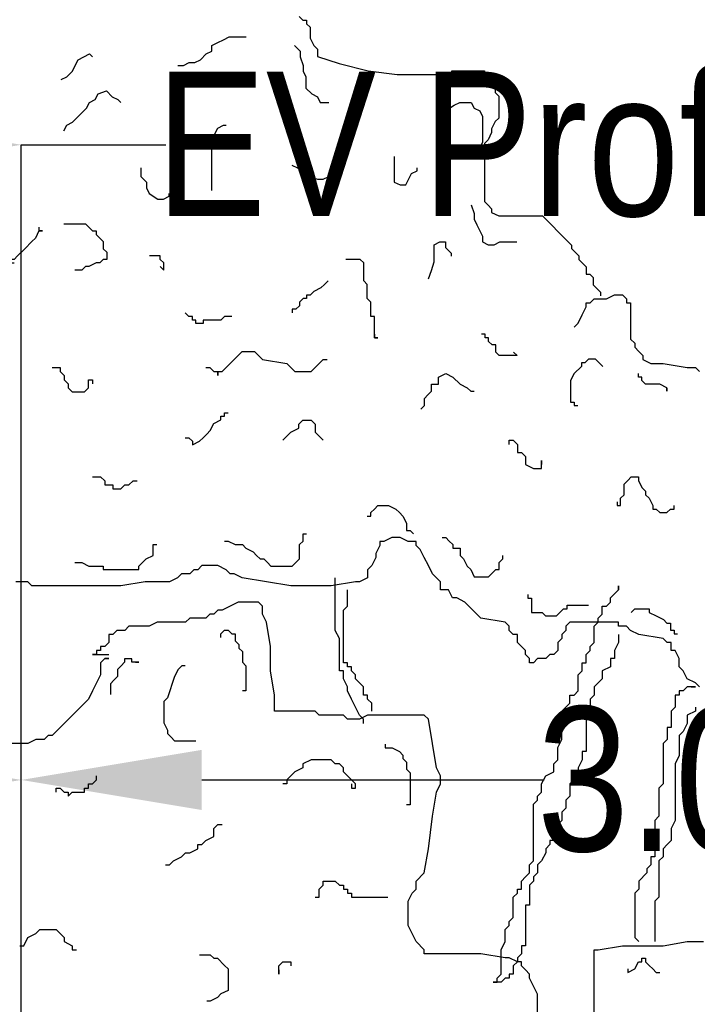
# Model space of a CAD drawing. Extents: x 1616800 to 1632437, y 2248456 to 2251974.
# Tile 334 of 399: x 1619124.84 to 1619126.34, y 2251210.83 to 2251213.01. Entities that reach past the tile are written whole.
import ezdxf

# ---------------------------------------------------------------- set-up
doc = ezdxf.new("R2010")
doc.units = 0
doc.header["$LTSCALE"] = 2
doc.header["$PDMODE"] = 3
doc.header["$PDSIZE"] = 0.2
doc.linetypes.add('CONTINU', pattern=[0])
doc.layers.get('Defpoints').update_dxf_attribs({"linetype": 'CONTINUOUS'})
doc.layers.add('0000-PAP-PROFIL EN TRAVERS DE PRINCIPE', color=7, linetype='CONTINUOUS')
doc.layers.add('00profil', color=7, linetype='CONTINUOUS')
doc.styles.add('Arial', font='ARIALN.TTF')
doc.styles.get("Standard").update_dxf_attribs({"font": 'arial.ttf'})
doc.dimstyles.get("Standard").update_dxf_attribs({"dimtxt": 0.18, "dimasz": 0.18, "dimexe": 0.18, "dimexo": 0.0625, "dimgap": 0.09, "dimtad": 0, "dimtih": 1, "dimtoh": 1, "dimdec": 4, "dimzin": 0, "dimdsep": 46, "dimtxsty": 'Standard', "dimcen": 0.09, "dimadec": 0, "dimazin": 0, "dimtfac": 1, "dimtdec": 4, "dimtofl": 0, "dimtmove": 0, "dimatfit": 3, "dimfxl": 1, "dimtolj": 1, "dimtzin": 0, "dimarcsym": 0})

# ---------------------------------------------------------------- blocks, each defined once
blk = doc.blocks.new('BEAUTIFUL TREE')
at = {"layer": '00profil', "color": 8}
for points in [[(0.3401, 7.8149), (0.3503, 7.8048), (0.3604, 7.8048), (0.3604, 7.7946), (0.3706, 7.7845), (0.3706, 7.754), (0.3808, 7.7337), (0.3909, 7.7236), (0.3909, 7.7032), (0.4518, 7.6829), (0.5331, 7.6626), (0.6143, 7.6525), (0.7666, 7.6525), (0.7666, 7.6626), (0.858, 7.6626), (0.858, 7.6525), (0.8783, 7.6423), (0.8783, 7.622), (0.8885, 7.6119), (0.8885, 7.6017), (0.8986, 7.5916), (0.8986, 7.5307), (0.8885, 7.5205), (0.8783, 7.5002), (0.8783, 7.4901), (0.8682, 7.4698), (0.858, 7.4596), (0.858, 7.2972), (0.8682, 7.2871), (0.8783, 7.2769), (0.8783, 7.2668), (0.8986, 7.2566), (1.0205, 7.2566), (1.0307, 7.2465), (1.0408, 7.2363), (1.051, 7.2262), (1.0611, 7.216), (1.0814, 7.1957), (1.0916, 7.1856), (1.1017, 7.1754), (1.1017, 7.1653), (1.1119, 7.1551), (1.122, 7.145), (1.122, 7.1348), (1.1322, 7.1247), (1.1424, 7.1145), (1.1424, 7.0942), (1.1525, 7.0942), (1.1627, 7.0841), (1.1627, 7.0638), (1.1728, 7.0536), (1.183, 7.0435), (1.183, 7.0333)], [(0.0006, 7.6779), (0.0166, 7.6779), (0.0325, 7.6859), (0.0484, 7.6859), (0.0644, 7.6939), (0.0803, 7.7098), (0.0962, 7.7178), (0.0962, 7.7337), (0.1122, 7.7417), (0.1281, 7.7496), (0.144, 7.7576), (0.1918, 7.7576)], [(0.3273, 7.7337), (0.3432, 7.7178), (0.3432, 7.7018), (0.3512, 7.6779), (0.3512, 7.662), (0.3591, 7.6461), (0.3591, 7.6142), (0.3751, 7.5983), (0.391, 7.5903), (0.399, 7.5744), (0.4229, 7.5744)], [(-0.326, 7.6381), (-0.3101, 7.6461), (-0.2942, 7.662), (-0.2862, 7.6779), (-0.2782, 7.6939), (-0.2623, 7.7018), (-0.2464, 7.7098), (-0.2384, 7.7018)], [(-0.3181, 7.4948), (-0.3101, 7.5107), (-0.2942, 7.5187), (-0.2782, 7.5346), (-0.2543, 7.5585), (-0.2464, 7.5744), (-0.2304, 7.5824), (-0.2225, 7.5983), (-0.1986, 7.6063), (-0.1826, 7.5903), (-0.1667, 7.5824), (-0.1587, 7.5744)], [(0.7495, 7.5505), (0.7734, 7.5664), (0.7894, 7.5744), (0.8212, 7.5744), (0.8292, 7.5585), (0.8451, 7.5505), (0.8531, 7.5346), (0.8531, 7.4629), (0.8451, 7.447), (0.8292, 7.4311)], [(0.0962, 7.3275), (0.0962, 7.4629), (0.1042, 7.4868), (0.1122, 7.5027), (0.1281, 7.5107), (0.1361, 7.5107)], [(0.3193, 7.3992), (0.3352, 7.3912), (0.3512, 7.3753), (0.3671, 7.3673), (0.391, 7.3594), (0.4069, 7.3594), (0.4229, 7.3673), (0.4388, 7.3753), (0.4547, 7.3992), (0.4627, 7.4151), (0.4786, 7.439), (0.4786, 7.447)], [(0.6061, 7.4231), (0.6061, 7.3514), (0.6221, 7.3435), (0.638, 7.3435), (0.6539, 7.3753), (0.6699, 7.3833), (0.6699, 7.3912)], [(-0.103, 7.3912), (-0.103, 7.3673), (-0.087, 7.3514), (-0.087, 7.3355), (-0.0791, 7.3196), (-0.0552, 7.3036), (-0.0392, 7.3036), (-0.0233, 7.3116), (-0.0233, 7.3196)], [(0.8212, 7.2877), (0.8292, 7.2638), (0.8292, 7.2479), (0.8372, 7.232), (0.8531, 7.2001), (0.8531, 7.1842), (0.869, 7.1762), (0.885, 7.1762), (0.9009, 7.1842), (0.9487, 7.1842)], [(-0.3876, 7.2249), (-0.3876, 7.215), (-0.3776, 7.215), (-0.3876, 7.215), (-0.3975, 7.195), (-0.4075, 7.185), (-0.4275, 7.1651), (-0.4474, 7.1451), (-0.4574, 7.1352), (-0.4674, 7.1352), (-0.4674, 7.1252), (-0.4574, 7.1252)], [(-0.3177, 7.2349), (-0.2578, 7.2349), (-0.2479, 7.2249), (-0.2379, 7.215), (-0.2279, 7.215), (-0.2279, 7.205), (-0.208, 7.185), (-0.208, 7.1651), (-0.198, 7.1551), (-0.198, 7.1352), (-0.208, 7.1352), (-0.2179, 7.1252), (-0.2279, 7.1252), (-0.2479, 7.1152), (-0.2578, 7.1152), (-0.2678, 7.1052), (-0.2878, 7.1052)], [(0.7017, 7.0806), (0.7097, 7.1045), (0.7177, 7.1284), (0.7177, 7.1762), (0.7336, 7.1842), (0.7495, 7.1842), (0.7495, 7.1683), (0.7655, 7.1523), (0.7655, 7.1444)], [(-0.0483, 7.1152), (-0.0383, 7.1052), (-0.0383, 7.1252), (-0.0483, 7.1352), (-0.0483, 7.1451), (-0.0782, 7.1451)], [(0.5504, 6.9257), (0.5504, 6.9157), (0.5604, 6.9157), (0.5504, 6.9157), (0.5504, 6.9756), (0.5404, 6.9756), (0.5404, 7.0155), (0.5305, 7.0254), (0.5305, 7.0653), (0.5205, 7.0753), (0.5205, 7.1252), (0.5105, 7.1352), (0.4706, 7.1352)], [(0.4207, 7.0753), (0.4107, 7.0653), (0.4007, 7.0554), (0.3808, 7.0454), (0.3708, 7.0354), (0.3608, 7.0354), (0.3608, 7.0254), (0.3508, 7.0254), (0.3409, 7.0155), (0.3409, 7.0055), (0.3309, 6.9955), (0.3209, 6.9955), (0.3209, 6.9855)], [(1.1087, 6.9458), (1.12, 6.9571), (1.1313, 6.9797), (1.1426, 7.0023), (1.1426, 7.0136), (1.154, 7.0136), (1.1653, 7.025), (1.1992, 7.025), (1.2219, 7.0363), (1.2445, 7.0363), (1.2558, 7.025), (1.2558, 7.0136), (1.2671, 7.0136), (1.2671, 6.9119), (1.2784, 6.9005), (1.2784, 6.8892), (1.2897, 6.8779), (1.3011, 6.8666), (1.3011, 6.8553), (1.3237, 6.844), (1.3576, 6.844), (1.4255, 6.8327), (1.4482, 6.8327), (1.4595, 6.8214)], [(1.4595, 5.9391), (1.4482, 5.9505), (1.4255, 5.9618), (1.4142, 5.9844), (1.4029, 5.9957), (1.4029, 6.0183), (1.3916, 6.0409), (1.3803, 6.0409), (1.3803, 6.0636), (1.369, 6.0636), (1.3576, 6.0749), (1.2897, 6.0862), (1.2671, 6.0975), (1.2558, 6.1088), (1.2332, 6.1088), (1.2332, 6.1201), (1.0974, 6.1201), (1.0861, 6.1088), (1.0861, 6.0975), (1.0748, 6.0862), (1.0748, 6.0749), (1.0634, 6.0636), (1.0634, 6.0409), (1.0521, 6.0296), (1.0408, 6.0296), (1.0295, 6.0183), (1.0069, 6.0183), (0.9956, 6.007), (0.9842, 6.007), (0.9842, 6.0183), (0.9729, 6.0296), (0.9729, 6.0409), (0.9616, 6.0522), (0.9503, 6.0636), (0.9503, 6.0862), (0.939, 6.0862), (0.9277, 6.0975), (0.9277, 6.1088), (0.9163, 6.1201), (0.8485, 6.1314), (0.8371, 6.1427), (0.8145, 6.1654), (0.8032, 6.1767), (0.7806, 6.188), (0.7692, 6.188), (0.7579, 6.2106), (0.7353, 6.2106), (0.7353, 6.2332), (0.724, 6.2445), (0.7127, 6.2558), (0.7014, 6.2785), (0.69, 6.3011), (0.6787, 6.3237), (0.6674, 6.335), (0.6674, 6.3463), (0.6448, 6.3463), (0.6222, 6.3576), (0.5995, 6.3576), (0.5769, 6.3463), (0.5656, 6.3463), (0.5656, 6.335), (0.5543, 6.3124), (0.5543, 6.3011), (0.5429, 6.2785), (0.5316, 6.2671), (0.5316, 6.2445), (0.509, 6.2332), (0.4977, 6.2332), (0.4298, 6.2219), (0.3166, 6.2219), (0.2488, 6.2332), (0.1809, 6.2445), (0.1582, 6.2558), (0.1469, 6.2558), (0.1356, 6.2671), (0.113, 6.2785), (0.0677, 6.2785), (0.0564, 6.2671), (0.0451, 6.2671), (0.0338, 6.2558), (0.0111, 6.2558), (-0.0002, 6.2445), (-0.0228, 6.2332), (-0.0907, 6.2332), (-0.1586, 6.2219), (-0.4075, 6.2219), (-0.4188, 6.2332), (-0.4528, 6.2332)], [(0.1513, 6.9756), (0.1313, 6.9756), (0.1213, 6.9656), (0.0714, 6.9656), (0.0714, 6.9556), (0.0515, 6.9556), (0.0515, 6.9656), (0.0415, 6.9656), (0.0415, 6.9756), (0.0315, 6.9756), (0.0216, 6.9855)], [(0.9396, 6.8758), (0.9496, 6.8659), (0.8997, 6.8659), (0.8897, 6.8758), (0.8897, 6.8958), (0.8797, 6.8958), (0.8697, 6.9058), (0.8697, 6.9157), (0.8598, 6.9157), (0.8598, 6.9257), (0.8498, 6.9257)], [(0.079, 6.8327), (0.0903, 6.8327), (0.1017, 6.8214), (0.113, 6.8214), (0.113, 6.8101), (0.113, 6.8214), (0.1243, 6.8214), (0.1356, 6.8327), (0.1582, 6.8553), (0.1695, 6.8666), (0.1809, 6.8779), (0.2148, 6.8779), (0.2261, 6.8666), (0.2374, 6.8553), (0.3053, 6.844), (0.328, 6.8214), (0.3732, 6.8214), (0.3958, 6.844), (0.4072, 6.8553), (0.4185, 6.8553)], [(-0.351, 6.8327), (-0.3283, 6.8327), (-0.3283, 6.8214), (-0.317, 6.8101), (-0.317, 6.7987), (-0.3057, 6.7874), (-0.3057, 6.7761), (-0.2944, 6.7648), (-0.2604, 6.7648), (-0.2491, 6.7761), (-0.2491, 6.7987), (-0.2378, 6.7987), (-0.2378, 6.7874)], [(1.189, 6.8359), (1.1791, 6.8459), (1.1691, 6.8559), (1.1491, 6.8559), (1.1392, 6.8459), (1.1292, 6.8459), (1.1292, 6.8359), (1.1092, 6.816), (1.0992, 6.796), (1.0992, 6.7362), (1.1092, 6.7362), (1.1092, 6.7262), (1.1192, 6.7262)], [(0.6801, 6.7162), (0.6901, 6.7262), (0.6901, 6.7462), (0.7001, 6.7561), (0.7101, 6.7661), (0.7101, 6.7861), (0.73, 6.7861), (0.73, 6.806), (0.75, 6.816), (0.7699, 6.806), (0.7899, 6.7861), (0.8099, 6.7761), (0.8198, 6.7661), (0.8298, 6.7661)], [(1.3687, 6.7761), (1.3687, 6.7661), (1.3687, 6.7761), (1.3487, 6.7861), (1.3088, 6.7861), (1.2988, 6.796), (1.2988, 6.806), (1.2888, 6.806), (1.2888, 6.816)], [(0.0216, 6.6364), (0.0315, 6.6364), (0.0415, 6.6265), (0.0415, 6.6165), (0.0615, 6.6265), (0.0714, 6.6364), (0.0814, 6.6464), (0.0914, 6.6564), (0.1014, 6.6763), (0.1213, 6.6863), (0.1213, 6.6963), (0.1313, 6.6963), (0.1313, 6.7063), (0.1413, 6.7063)], [(0.294, 6.6291), (0.3053, 6.6404), (0.3166, 6.6517), (0.3393, 6.663), (0.3393, 6.6743), (0.3506, 6.6856), (0.3732, 6.6856), (0.3845, 6.6743), (0.3845, 6.6517), (0.4072, 6.6291)], [(0.9277, 6.6178), (0.9277, 6.6291), (0.939, 6.6291), (0.9503, 6.6178), (0.9503, 6.5952), (0.9616, 6.5952), (0.9729, 6.5838), (0.9729, 6.5612), (0.9956, 6.5499), (1.0182, 6.5499), (1.0182, 6.5725), (1.0182, 6.5612)], [(-0.2378, 6.5273), (-0.2152, 6.5273), (-0.2039, 6.516), (-0.2039, 6.5047), (-0.1812, 6.5047), (-0.1812, 6.4934), (-0.1586, 6.4934), (-0.1473, 6.5047), (-0.136, 6.5047), (-0.1246, 6.516), (-0.1133, 6.516)], [(1.229, 6.4569), (1.229, 6.4469), (1.2389, 6.4469), (1.2389, 6.4669), (1.2489, 6.4768), (1.2489, 6.5068), (1.2589, 6.5167), (1.2689, 6.5267), (1.2888, 6.5267), (1.2888, 6.5167), (1.2988, 6.4968), (1.3088, 6.4868), (1.3088, 6.4768), (1.3188, 6.4669), (1.3287, 6.4469), (1.3287, 6.4369), (1.3387, 6.4369), (1.3487, 6.427), (1.3687, 6.427), (1.3786, 6.4369), (1.3886, 6.4369), (1.3886, 6.4469)], [(0.5305, 6.417), (0.5404, 6.417), (0.5404, 6.427), (0.5504, 6.4369), (0.5604, 6.4469), (0.5903, 6.4469), (0.6103, 6.4369), (0.6203, 6.427), (0.6302, 6.417), (0.6402, 6.397), (0.6402, 6.3771), (0.6502, 6.3771), (0.6602, 6.3671)], [(0.1313, 6.3472), (0.1413, 6.3472), (0.1613, 6.3372), (0.1812, 6.3372), (0.1912, 6.3272), (0.2111, 6.3172), (0.2211, 6.3073), (0.2311, 6.2973), (0.2411, 6.2973), (0.2511, 6.2873), (0.261, 6.2774), (0.3209, 6.2774), (0.3409, 6.2973), (0.3409, 6.3372), (0.3508, 6.3472), (0.3508, 6.3671), (0.3608, 6.3671)], [(-0.2878, 6.2873), (-0.2678, 6.2873), (-0.2479, 6.2774), (-0.208, 6.2774), (-0.208, 6.2674), (-0.1082, 6.2674), (-0.1082, 6.2774), (-0.0882, 6.2973), (-0.0683, 6.3073), (-0.0683, 6.3372), (-0.0583, 6.3372)], [(0.74, 6.3571), (0.75, 6.3571), (0.76, 6.3472), (0.7699, 6.3372), (0.7699, 6.3272), (0.7899, 6.3272), (0.7899, 6.3073), (0.7999, 6.2973), (0.8099, 6.2774), (0.8198, 6.2674), (0.8298, 6.2474), (0.8697, 6.2474), (0.8797, 6.2574), (0.8897, 6.2674), (0.8997, 6.2674), (0.8997, 6.2873), (0.9096, 6.2973), (0.9096, 6.3073)], [(0.5203, 5.8373), (0.5203, 5.8487), (0.509, 5.86), (0.4977, 5.8826), (0.4864, 5.9052), (0.4751, 5.9278), (0.4751, 5.9391), (0.4637, 5.9618), (0.4637, 5.9844), (0.4524, 5.9844), (0.4524, 6.0749), (0.4411, 6.0975), (0.4411, 6.2445)], [(0.5429, 5.8713), (0.5429, 5.8939), (0.5316, 5.9052), (0.5316, 5.9165), (0.5203, 5.9165), (0.5203, 5.9391), (0.509, 5.9505), (0.4977, 5.9618), (0.4977, 5.9731), (0.4864, 5.9844), (0.4864, 5.9957), (0.4751, 5.9957), (0.4751, 6.007), (0.4637, 6.007), (0.4637, 6.154), (0.4751, 6.1654), (0.4751, 6.2106)], [(1.2332, 6.0862), (1.2332, 6.0636), (1.2219, 6.0409), (1.2219, 6.0183), (1.2105, 6.0183), (1.2105, 5.9957), (1.1879, 5.9844), (1.1879, 5.9618), (1.1766, 5.9505), (1.1653, 5.9391), (1.1653, 5.9165), (1.154, 5.9052), (1.154, 5.8713), (1.1426, 5.86), (1.1426, 5.7582), (1.1313, 5.7582), (1.1313, 5.7355), (1.12, 5.7129), (1.12, 5.7016), (1.1087, 5.679), (1.0974, 5.6677), (1.0974, 5.6338), (1.0861, 5.6224), (1.0861, 5.5998), (1.0748, 5.5885), (1.0748, 5.5659), (1.0634, 5.5546), (1.0634, 5.5433), (1.0521, 5.532), (1.0521, 5.5093), (1.0408, 5.5093), (1.0408, 5.498), (1.0295, 5.4867), (1.0295, 5.4754), (1.0182, 5.4528), (1.0069, 5.4415), (1.0069, 5.4189), (0.9956, 5.4075), (0.9956, 5.3962), (0.9842, 5.3849), (0.9842, 5.3284), (0.9729, 5.3284), (0.9729, 5.2153), (0.9616, 5.2153), (0.9616, 5.1926), (0.9503, 5.1813), (0.9503, 5.17), (0.939, 5.1587), (0.939, 5.1361), (0.9277, 5.1361), (0.9277, 5.1248), (0.9163, 5.1248), (0.905, 5.1135), (0.8824, 5.1135), (0.8937, 5.1135), (0.8937, 5.1248), (0.905, 5.1361), (0.905, 5.2039), (0.9163, 5.2266), (0.9163, 5.2605), (0.9277, 5.2718), (0.9277, 5.2831), (0.939, 5.2944), (0.939, 5.351), (0.9503, 5.3623), (0.9503, 5.3736), (0.9616, 5.3736), (0.9616, 5.3962), (0.9729, 5.4075), (0.9842, 5.4189), (0.9842, 5.4415), (0.9956, 5.4528), (0.9956, 5.6111), (1.0069, 5.6224), (1.0069, 5.6338), (1.0182, 5.6451), (1.0182, 5.6677), (1.0295, 5.6903), (1.0521, 5.7016), (1.0521, 5.7242), (1.0634, 5.7355), (1.0634, 5.7695), (1.0748, 5.7921), (1.0748, 5.8713), (1.0861, 5.8826), (1.0974, 5.8939), (1.0974, 5.9165), (1.1087, 5.9165), (1.12, 5.9278), (1.12, 5.9731), (1.1313, 5.9844), (1.1313, 6.007), (1.1426, 6.007), (1.1426, 6.0296), (1.154, 6.0409), (1.154, 6.0522), (1.1653, 6.0636), (1.1653, 6.1088), (1.1766, 6.1201), (1.1766, 6.1314), (1.1879, 6.1427), (1.1879, 6.1654), (1.1992, 6.1654), (1.2105, 6.1767), (1.2105, 6.188), (1.2219, 6.1993), (1.2332, 6.2106), (1.2332, 6.2219), (1.2332, 6.2106)], [(0.9795, 6.1976), (0.9795, 6.1876), (0.9895, 6.1876), (0.9895, 6.1477), (1.0194, 6.1477), (1.0294, 6.1377), (1.0593, 6.1377), (1.0693, 6.1477), (1.0793, 6.1577), (1.0893, 6.1577), (1.0893, 6.1676), (1.1491, 6.1676)], [(-0.2039, 6.0183), (-0.1925, 6.0183), (-0.2039, 6.0183), (-0.2152, 6.007), (-0.2152, 5.9731), (-0.2265, 5.9505), (-0.2378, 5.9278), (-0.2491, 5.9052), (-0.2717, 5.8826), (-0.2831, 5.8713), (-0.3283, 5.826), (-0.3396, 5.8147), (-0.351, 5.8034), (-0.3623, 5.8034), (-0.3736, 5.7921), (-0.3962, 5.7921), (-0.4188, 5.7808), (-0.8941, 5.7808)], [(1.0069, 4.8986), (1.0069, 5.0795), (0.9842, 5.1248), (0.9842, 5.1361), (0.9729, 5.1474), (0.9616, 5.1587), (0.9616, 5.17), (0.9503, 5.17), (0.9277, 5.1813), (0.9163, 5.1813), (0.8485, 5.1926), (0.69, 5.1926), (0.69, 5.2039), (0.6674, 5.2266), (0.6561, 5.2492), (0.6448, 5.2718), (0.6448, 5.3397), (0.6561, 5.3623), (0.6674, 5.3736), (0.6674, 5.3962), (0.69, 5.4189), (0.7014, 5.4867), (0.7127, 5.5772), (0.724, 5.6451), (0.7353, 5.6677), (0.7353, 5.6903), (0.724, 5.7129), (0.7127, 5.7808), (0.7014, 5.8487), (0.69, 5.86), (0.5316, 5.86), (0.509, 5.8487), (0.4751, 5.8487), (0.4637, 5.86), (0.3958, 5.86), (0.3845, 5.8713), (0.2714, 5.8713), (0.2714, 5.9165), (0.2601, 5.9844), (0.2601, 6.0522), (0.2488, 6.1201), (0.2374, 6.1427), (0.2374, 6.1654), (0.2261, 6.1767), (0.1695, 6.1767), (0.1243, 6.154), (0.113, 6.154), (0.1017, 6.1427), (0.0903, 6.1427), (0.079, 6.1314), (0.0338, 6.1314), (0.0224, 6.1201), (-0.0568, 6.1201), (-0.0794, 6.1088), (-0.136, 6.1088), (-0.1473, 6.0975), (-0.1699, 6.0975), (-0.1812, 6.0862), (-0.1925, 6.0862), (-0.1925, 6.0636), (-0.2039, 6.0522), (-0.2152, 6.0522), (-0.2152, 6.0409), (-0.2265, 6.0409), (-0.2265, 6.0296), (-0.2378, 6.0296), (-0.1925, 6.0296)], [(1.2689, 6.1477), (1.2789, 6.1577), (1.3188, 6.1577), (1.3188, 6.1477), (1.3387, 6.1377), (1.3587, 6.1277), (1.3687, 6.1178), (1.3786, 6.1178), (1.3786, 6.0978), (1.3886, 6.0978), (1.3886, 6.0878), (1.3986, 6.0878)], [(0.1213, 6.0779), (0.1213, 6.0878), (0.1313, 6.0978), (0.1413, 6.0978), (0.1513, 6.0878), (0.1613, 6.0878), (0.1613, 6.0679), (0.1712, 6.0579), (0.1712, 6.0479), (0.1812, 6.038), (0.1812, 6.008), (0.1912, 5.9981), (0.1912, 5.9282), (0.1812, 5.9282)], [(-0.1181, 6.008), (-0.1082, 6.008), (-0.1281, 6.008), (-0.1281, 6.018), (-0.1481, 6.018), (-0.1481, 6.008), (-0.1581, 5.9981), (-0.168, 5.9881), (-0.168, 5.9681), (-0.178, 5.9582), (-0.188, 5.9482), (-0.188, 5.9183)], [(0.0216, 5.9981), (0.0116, 5.9981), (0.0016, 5.9881), (-0.0084, 5.9681), (-0.0283, 5.9083), (-0.0383, 5.8983), (-0.0383, 5.8385), (-0.0283, 5.8185), (-0.0283, 5.8085), (-0.0184, 5.7986), (-0.0084, 5.7886), (0.0515, 5.7886)], [(1.4368, 5.9391), (1.4482, 5.9391), (1.4255, 5.9391), (1.4142, 5.9278), (1.4029, 5.9278), (1.4029, 5.9165), (1.3916, 5.9165), (1.3916, 5.8826), (1.3803, 5.8713), (1.3803, 5.826), (1.369, 5.826), (1.369, 5.7921), (1.3576, 5.7808), (1.3576, 5.6677), (1.3463, 5.6564), (1.3463, 5.5772), (1.335, 5.5659), (1.335, 5.4641), (1.3237, 5.4641), (1.3237, 5.4415), (1.3124, 5.4302), (1.3124, 5.4189), (1.2897, 5.3962), (1.2897, 5.3736), (1.2784, 5.3623), (1.2784, 5.2379), (1.2897, 5.2266)], [(1.4482, 5.8826), (1.4482, 5.8713), (1.4255, 5.86), (1.4255, 5.8373), (1.4142, 5.8147), (1.4029, 5.8034), (1.4029, 5.7469), (1.3916, 5.7242), (1.3916, 5.5659), (1.3803, 5.5433), (1.3803, 5.5093), (1.369, 5.498), (1.3576, 5.4867), (1.3576, 5.4641), (1.3463, 5.4528), (1.3463, 5.351), (1.335, 5.3397), (1.335, 5.2266)], [(0.5804, 5.7786), (0.5804, 5.7686), (0.6003, 5.7686), (0.6203, 5.7587), (0.6302, 5.7487), (0.6302, 5.7387), (0.6402, 5.7287), (0.6402, 5.7088), (0.6502, 5.6988), (0.6502, 5.6091), (0.6402, 5.6091)], [(0.4864, 5.6677), (0.4864, 5.6564), (0.4977, 5.6564), (0.4977, 5.6677), (0.4751, 5.6903), (0.4637, 5.7016), (0.4637, 5.7129), (0.4524, 5.7242), (0.4411, 5.7242), (0.4298, 5.7355), (0.3732, 5.7355), (0.3506, 5.7242), (0.3506, 5.7129), (0.328, 5.7016), (0.3166, 5.6903), (0.3053, 5.679), (0.3053, 5.6677), (0.294, 5.6677)], [(-0.3396, 5.6451), (-0.3396, 5.6564), (-0.3283, 5.6564), (-0.317, 5.6451), (-0.3057, 5.6451), (-0.3057, 5.6338), (-0.2944, 5.6451), (-0.2604, 5.6451), (-0.2604, 5.6564), (-0.2491, 5.6564), (-0.2491, 5.6677), (-0.2378, 5.6677), (-0.2265, 5.679), (-0.2265, 5.6903)], [(-0.0341, 5.4415), (-0.0228, 5.4415), (-0.0115, 5.4528), (0.0111, 5.4641), (0.0224, 5.4754), (0.0338, 5.4754), (0.0564, 5.4867), (0.0564, 5.498), (0.0677, 5.498), (0.079, 5.5093), (0.1017, 5.5206), (0.1017, 5.5433), (0.113, 5.5546), (0.1243, 5.5546)], [(1.1653, 4.989), (1.1653, 5.2039), (1.1766, 5.2039), (1.2445, 5.2153), (1.3576, 5.2153), (1.4255, 5.2266), (1.4708, 5.2266)], [(0.3845, 5.351), (0.3958, 5.351), (0.3958, 5.3736), (0.4072, 5.3849), (0.4072, 5.3962), (0.4411, 5.3962), (0.4524, 5.3849), (0.4637, 5.3849), (0.4637, 5.3736), (0.4751, 5.3736), (0.4751, 5.3623), (0.4864, 5.3623), (0.4864, 5.351), (0.5882, 5.351)], [(-0.4415, 5.2153), (-0.4302, 5.2153), (-0.4188, 5.2379), (-0.3962, 5.2492), (-0.3849, 5.2605), (-0.3396, 5.2605), (-0.3283, 5.2492), (-0.317, 5.2379), (-0.317, 5.2266), (-0.2944, 5.2153), (-0.2944, 5.2039), (-0.2831, 5.2039)], [(0.0615, 5.1901), (0.0914, 5.1901), (0.1014, 5.1801), (0.1114, 5.1801), (0.1313, 5.1602), (0.1413, 5.1502), (0.1413, 5.0904), (0.1213, 5.0804), (0.1114, 5.0704), (0.0914, 5.0605), (0.0814, 5.0605)], [(1.2589, 5.1502), (1.2589, 5.1402), (1.2789, 5.1502), (1.2888, 5.1702), (1.2988, 5.1702), (1.2988, 5.1801), (1.3088, 5.1801), (1.3088, 5.1702), (1.3188, 5.1602), (1.3287, 5.1502), (1.3387, 5.1402), (1.3487, 5.1402)], [(0.2827, 5.1474), (0.2827, 5.1361), (0.2827, 5.1587), (0.294, 5.17), (0.3166, 5.17), (0.3166, 5.1587)]]:
    blk.add_lwpolyline(points, dxfattribs=at)
blk = doc.blocks.new('*D189')
at = {"layer": '0000-PAP-PROFIL EN TRAVERS DE PRINCIPE', "color": 0, "lineweight": -2, "ltscale": 0.6, "transparency": 16777216}
for p, q in [((1619124.8428, 2251206.9028), (1619124.8428, 2251212.7311)), ((1619127.8428, 2251211.4899), (1619127.8428, 2251212.7311))]:
    blk.add_line(p, q, dxfattribs=at)
at = {"layer": '0000-PAP-PROFIL EN TRAVERS DE PRINCIPE', "color": 0, "linetype": 'Continuous', "lineweight": -2, "ltscale": 0.6, "transparency": 16777216}
for p, q in [((1619124.8428, 2251212.7311), (1619125.1632, 2251212.7311)), ((1619127.8428, 2251212.7311), (1619127.5224, 2251212.7311))]:
    blk.add_line(p, q, dxfattribs=at)
at = {"layer": 'Defpoints', "color": 0, "ltscale": 0.6, "transparency": 16777216}
for p in [(1619127.8428, 2251212.7311), (1619127.8428, 2251211.4899), (1619124.8428, 2251206.9028)]:
    blk.add_point(p, dxfattribs=at)
at = {"layer": '0000-PAP-PROFIL EN TRAVERS DE PRINCIPE', "color": 0, "ltscale": 0.6, "transparency": 16777216, "insert": (1619126.3428, 2251212.7311), "char_height": 0.32, "attachment_point": 5, "style": 'Arial'}
blk.add_mtext('\\A1;EV Profil Noue', dxfattribs=at)
blk = doc.blocks.new('_None')
blk = doc.blocks.new('*D190')
at = {"layer": '0000-PAP-PROFIL EN TRAVERS DE PRINCIPE', "color": 0, "lineweight": -2, "ltscale": 0.6, "transparency": 16777216}
for p, q in [((1619122.3428, 2251206.9528), (1619122.3428, 2251211.3227)), ((1619124.8428, 2251206.9028), (1619124.8428, 2251211.3227))]:
    blk.add_line(p, q, dxfattribs=at)
at = {"layer": '0000-PAP-PROFIL EN TRAVERS DE PRINCIPE', "color": 0, "linetype": 'Continuous', "lineweight": -2, "ltscale": 0.6, "transparency": 16777216}
for p, q in [((1619122.7428, 2251211.3227), (1619123.2502, 2251211.3227)), ((1619124.4428, 2251211.3227), (1619123.9354, 2251211.3227))]:
    blk.add_line(p, q, dxfattribs=at)
at = {"layer": '0000-PAP-PROFIL EN TRAVERS DE PRINCIPE', "color": 0, "ltscale": 0.6, "transparency": 16777216}
for points in [[(1619122.7428, 2251211.3893), (1619122.7428, 2251211.256), (1619122.3428, 2251211.3227)], [(1619124.4428, 2251211.3893), (1619124.4428, 2251211.256), (1619124.8428, 2251211.3227)]]:
    blk.add_solid(points, dxfattribs=at)
at = {"layer": 'Defpoints', "color": 0, "ltscale": 0.6, "transparency": 16777216}
for p in [(1619124.8428, 2251211.3227), (1619122.3428, 2251206.9528), (1619124.8428, 2251206.9028)]:
    blk.add_point(p, dxfattribs=at)
at = {"layer": '0000-PAP-PROFIL EN TRAVERS DE PRINCIPE', "color": 0, "ltscale": 0.6, "transparency": 16777216, "insert": (1619123.5928, 2251211.3227), "char_height": 0.32, "attachment_point": 5, "style": 'Arial'}
blk.add_mtext('\\A1;2.50', dxfattribs=at)
blk = doc.blocks.new('*D191')
at = {"layer": '0000-PAP-PROFIL EN TRAVERS DE PRINCIPE', "color": 0, "lineweight": -2, "transparency": 16777216}
for p, q in [((1619127.8428, 2251211.3553), (1619127.8428, 2251211.3227)), ((1619124.8428, 2251206.9028), (1619124.8428, 2251211.3227))]:
    blk.add_line(p, q, dxfattribs=at)
at = {"layer": '0000-PAP-PROFIL EN TRAVERS DE PRINCIPE', "color": 0, "linetype": 'Continuous', "lineweight": -2, "transparency": 16777216}
for p, q in [((1619125.2428, 2251211.3227), (1619126.0024, 2251211.3227)), ((1619127.4428, 2251211.3227), (1619126.6832, 2251211.3227))]:
    blk.add_line(p, q, dxfattribs=at)
at = {"layer": '0000-PAP-PROFIL EN TRAVERS DE PRINCIPE', "color": 0, "transparency": 16777216}
for points in [[(1619125.2428, 2251211.3893), (1619125.2428, 2251211.256), (1619124.8428, 2251211.3227)], [(1619127.4428, 2251211.3893), (1619127.4428, 2251211.256), (1619127.8428, 2251211.3227)]]:
    blk.add_solid(points, dxfattribs=at)
at = {"layer": 'Defpoints', "color": 0, "transparency": 16777216}
for p in [(1619127.8428, 2251211.3553), (1619127.8428, 2251211.3227), (1619124.8428, 2251206.9028)]:
    blk.add_point(p, dxfattribs=at)
at = {"layer": '0000-PAP-PROFIL EN TRAVERS DE PRINCIPE', "color": 0, "transparency": 16777216, "insert": (1619126.3428, 2251211.3227), "char_height": 0.32, "attachment_point": 5, "style": 'Arial'}
blk.add_mtext('\\A1;3.00', dxfattribs=at)
blk = doc.blocks.new('*D192')
at = {"layer": '0000-PAP-PROFIL EN TRAVERS DE PRINCIPE', "color": 0, "linetype": 'Continuous', "lineweight": -2, "ltscale": 0.6, "transparency": 16777216}
for p, q in [((1619121.9296, 2251212.7311), (1619122.3428, 2251212.7311)), ((1619122.7428, 2251212.7311), (1619124.4428, 2251212.7311))]:
    blk.add_line(p, q, dxfattribs=at)
at = {"layer": '0000-PAP-PROFIL EN TRAVERS DE PRINCIPE', "color": 0, "lineweight": -2, "ltscale": 0.6, "transparency": 16777216}
for p, q in [((1619122.3428, 2251206.9528), (1619122.3428, 2251212.7311)), ((1619124.8428, 2251211.3227), (1619124.8428, 2251212.7311))]:
    blk.add_line(p, q, dxfattribs=at)
at = {"layer": '0000-PAP-PROFIL EN TRAVERS DE PRINCIPE', "color": 0, "ltscale": 0.6, "transparency": 16777216}
for points in [[(1619122.7428, 2251212.7977), (1619122.7428, 2251212.6644), (1619122.3428, 2251212.7311)], [(1619124.4428, 2251212.7977), (1619124.4428, 2251212.6644), (1619124.8428, 2251212.7311)]]:
    blk.add_solid(points, dxfattribs=at)
at = {"layer": 'Defpoints', "color": 0, "ltscale": 0.6, "transparency": 16777216}
for p in [(1619124.8428, 2251212.7311), (1619124.8428, 2251211.3227), (1619122.3428, 2251206.9528)]:
    blk.add_point(p, dxfattribs=at)
at = {"layer": '0000-PAP-PROFIL EN TRAVERS DE PRINCIPE', "color": 0, "ltscale": 0.6, "transparency": 16777216, "insert": (1619120.2599, 2251212.7311), "char_height": 0.32, "attachment_point": 5, "style": 'Arial'}
blk.add_mtext('\\A1;Cheminement piéton', dxfattribs=at)
blk = doc.blocks.new('*D193')
at = {"layer": '0000-PAP-PROFIL EN TRAVERS DE PRINCIPE', "color": 0, "linetype": 'CONTINU', "lineweight": -2, "ltscale": 0.03, "transparency": 16777216}
for p, q in [((1619122.3428, 2251211.3227), (1619122.3428, 2251214.1604)), ((1619138.8476, 2251211.3509), (1619138.8476, 2251214.1604))]:
    blk.add_line(p, q, dxfattribs=at)
at = {"layer": '0000-PAP-PROFIL EN TRAVERS DE PRINCIPE', "color": 0, "linetype": 'Continuous', "lineweight": -2, "ltscale": 0.03, "transparency": 16777216}
for p, q in [((1619122.7428, 2251214.1604), (1619129.2869, 2251214.1604)), ((1619138.4476, 2251214.1604), (1619131.9035, 2251214.1604))]:
    blk.add_line(p, q, dxfattribs=at)
at = {"layer": '0000-PAP-PROFIL EN TRAVERS DE PRINCIPE', "color": 0, "linetype": 'CONTINU', "ltscale": 0.03, "transparency": 16777216}
for points in [[(1619122.7428, 2251214.2271), (1619122.7428, 2251214.0938), (1619122.3428, 2251214.1604)], [(1619138.4476, 2251214.2271), (1619138.4476, 2251214.0938), (1619138.8476, 2251214.1604)]]:
    blk.add_solid(points, dxfattribs=at)
at = {"layer": 'Defpoints', "color": 0, "linetype": 'CONTINU', "ltscale": 0.03, "transparency": 16777216}
for p in [(1619138.8476, 2251214.1604), (1619138.8476, 2251211.3509), (1619122.3428, 2251211.3227)]:
    blk.add_point(p, dxfattribs=at)
at = {"layer": '0000-PAP-PROFIL EN TRAVERS DE PRINCIPE', "color": 0, "linetype": 'CONTINU', "ltscale": 0.03, "transparency": 16777216, "insert": (1619130.5952, 2251214.1604), "char_height": 0.32, "attachment_point": 5, "style": 'Arial'}
blk.add_mtext('\\A1;Emprise 16.50m', dxfattribs=at)

msp = doc.modelspace()

# ---------------------------------------------------------------- block references
at = {"layer": '0000-PAP-PROFIL EN TRAVERS DE PRINCIPE', "xscale": 0.7926578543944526, "yscale": 0.7926578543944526, "zscale": 0.7926578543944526}
msp.add_blockref('BEAUTIFUL TREE', (1619125.1894, 2251206.8212), dxfattribs=at)

# ---------------------------------------------------------------- dimensions: what is measured, and where the dimension line sits
at = {"layer": '0000-PAP-PROFIL EN TRAVERS DE PRINCIPE', "color": 1, "linetype": 'CONTINU', "ltscale": 0.03}
dim = msp.add_linear_dim(base=(1619138.8476, 2251214.1604), p1=(1619122.3428, 2251211.3227), p2=(1619138.8476, 2251211.3509), text='Emprise 16.50m', dimstyle='Standard', override={"dimscale": 40, "dimtxt": 0.008, "dimasz": 0.01, "dimexe": 0, "dimexo": 0, "dimgap": 0, "dimtih": 0, "dimtoh": 0, "dimdec": 2, "dimtxsty": 'Arial', "dimcen": 1.5, "dimtmove": 1, "dimfxl": 1.25, "dimfxlon": 1}, dxfattribs=at)
dim.commit()
dim.dimension.update_dxf_attribs({"geometry": '*D193', "text_midpoint": (1619130.5952, 2251214.1604)})
at = {"layer": '0000-PAP-PROFIL EN TRAVERS DE PRINCIPE', "ltscale": 0.6}
dim = msp.add_linear_dim(base=(1619127.8428, 2251212.7311), p1=(1619124.8428, 2251206.9028), p2=(1619127.8428, 2251211.4899), text='EV Profil Noue', dimstyle='Standard', override={"dimscale": 40, "dimtxt": 0.008, "dimasz": 0.01, "dimexe": 0, "dimexo": 0, "dimgap": 0, "dimtih": 0, "dimtoh": 0, "dimdec": 2, "dimtxsty": 'Arial', "dimblk1": 'None', "dimblk2": 'None', "dimsah": 1, "dimcen": 1.5, "dimtmove": 1, "dimfxl": 1.25, "dimfxlon": 1}, dxfattribs=at)
dim.commit()
dim.dimension.update_dxf_attribs({"geometry": '*D189', "text_midpoint": (1619126.3428, 2251212.7311)})
dim = msp.add_linear_dim(base=(1619124.8428, 2251212.7311), p1=(1619122.3428, 2251206.9528), p2=(1619124.8428, 2251211.3227), text='Cheminement piéton', dimstyle='Standard', override={"dimscale": 40, "dimtxt": 0.008, "dimasz": 0.01, "dimexe": 0, "dimexo": 0, "dimgap": 0, "dimtih": 0, "dimtoh": 0, "dimdec": 2, "dimtxsty": 'Arial', "dimcen": 1.5, "dimtmove": 1, "dimfxl": 1.25, "dimfxlon": 1}, dxfattribs=at)
dim.commit()
dim.dimension.update_dxf_attribs({"geometry": '*D192', "text_midpoint": (1619120.2599, 2251213.1311), "dimtype": 160})
dim = msp.add_linear_dim(base=(1619124.8428, 2251211.3227), p1=(1619122.3428, 2251206.9528), p2=(1619124.8428, 2251206.9028), dimstyle='Standard', override={"dimscale": 40, "dimtxt": 0.008, "dimasz": 0.01, "dimexe": 0, "dimexo": 0, "dimgap": 0, "dimtih": 0, "dimtoh": 0, "dimdec": 2, "dimtxsty": 'Arial', "dimcen": 1.5, "dimtmove": 1, "dimfxl": 1.25, "dimfxlon": 1}, dxfattribs=at)
dim.commit()
dim.dimension.update_dxf_attribs({"geometry": '*D190', "text_midpoint": (1619123.5928, 2251211.3227)})
at = {"layer": '0000-PAP-PROFIL EN TRAVERS DE PRINCIPE'}
dim = msp.add_linear_dim(base=(1619127.8428, 2251211.3227), p1=(1619124.8428, 2251206.9028), p2=(1619127.8428, 2251211.3553), dimstyle='Standard', override={"dimscale": 40, "dimtxt": 0.008, "dimasz": 0.01, "dimexe": 0, "dimexo": 0, "dimgap": 0, "dimtih": 0, "dimtoh": 0, "dimdec": 2, "dimtxsty": 'Arial', "dimcen": 1.5, "dimtmove": 1, "dimfxl": 1.25, "dimfxlon": 1}, dxfattribs=at)
dim.commit()
dim.dimension.update_dxf_attribs({"geometry": '*D191', "text_midpoint": (1619126.3428, 2251211.3227)})

doc.saveas('drawing.dxf')
